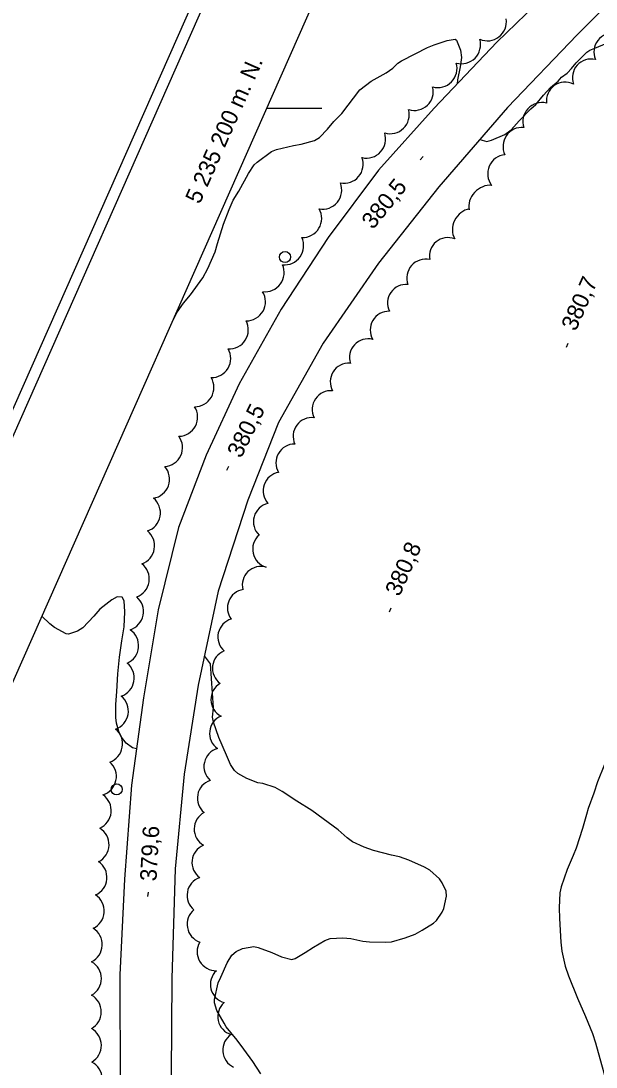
# Model space of a CAD drawing. Extents: x 287698 to 290158, y 5234163 to 5237182.
# Drawn here: x 287861.9 to 287966.3, y 5235026.1 to 5235215.8 of the extents above; entities that cross this region are included whole.
import ezdxf

# ---------------------------------------------------------------- set-up
doc = ezdxf.new("R2010")
doc.units = 0
for name, color, linetype in [('Niveau 1', 7, 'Continuous'), ('Niveau 21', 7, 'Continuous'), ('Niveau 3', 7, 'Continuous'), ('Niveau 36', 7, 'Continuous'), ('Niveau 44', 7, 'Continuous'), ('Niveau 60', 7, 'Continuous'), ('Niveau 61', 7, 'Continuous')]:
    doc.layers.add(name, color=color, linetype=linetype)

msp = doc.modelspace()

# ---------------------------------------------------------------- linework, layer by layer
at = {"layer": 'Niveau 1'}
for points in [[(287961.09, 5235206.38), (287961.8, 5235207.18), (287962.68, 5235208.2), (287964.56, 5235210.16), (287965.13, 5235210.5), (287966.33, 5235211.02), (287967.91, 5235211.63), (287968.71, 5235211.77), (287970.02, 5235211.62), (287970.46, 5235211.38), (287972.83, 5235210.39), (287973.51, 5235210.27), (287975.26, 5235210.11), (287976.65, 5235210.07), (287978.01, 5235210.23), (287978.65, 5235210.44), (287979.88, 5235211.18), (287980.77, 5235212.11), (287981.78, 5235213.42), (287982.89, 5235214.53), (287984.12, 5235215.51), (287985.37, 5235216.29)], [(287923.39, 5235203.33), (287925.45, 5235204.88), (287928.18, 5235206.41), (287929.39, 5235207.23), (287930.27, 5235208.17), (287930.98, 5235208.56), (287933.43, 5235209.83), (287935.68, 5235211), (287936.89, 5235211.45), (287939.26, 5235212.26), (287940.73, 5235212.51), (287940.96, 5235212.31), (287941.65, 5235210.53), (287941.83, 5235209.16), (287941.63, 5235207.5), (287941.12, 5235205.1), (287941.07, 5235204.39)], [(287945.18, 5235194.33), (287946.44, 5235193.96), (287947.32, 5235194.17), (287949.74, 5235195.22), (287950.84, 5235196.07), (287952.32, 5235197.67), (287954.44, 5235199.85), (287955.34, 5235200.63), (287956.7, 5235202.35), (287958, 5235203.75), (287959.41, 5235204.87), (287960.01, 5235205.6), (287960.99, 5235206.34), (287961.09, 5235206.38)], [(287889.36, 5235161.27), (287890.27, 5235162.99), (287891.42, 5235164.62), (287892.71, 5235166.14), (287894.93, 5235169.22), (287895.83, 5235170.92), (287897.15, 5235173.96), (287897.57, 5235175.45), (287898.68, 5235178.95), (287899.68, 5235181.62), (287900.44, 5235183.28), (287901.43, 5235184.97), (287903.22, 5235188.15), (287904.22, 5235189.71), (287904.78, 5235190.2), (287907.41, 5235192.12), (287908.27, 5235192.48), (287911.37, 5235193.22), (287912.78, 5235193.46), (287915.19, 5235194.12), (287916.07, 5235194.69), (287917.53, 5235196.18), (287918.7, 5235197.56), (287920.16, 5235199.05), (287923.39, 5235203.33)], [(287882.9, 5235083.81), (287882.19, 5235083.98), (287881.02, 5235084.83), (287880.16, 5235085.97), (287879.67, 5235086.97), (287879.24, 5235088.46), (287879.12, 5235089.49), (287879.13, 5235091.85), (287879.34, 5235094.2), (287879.51, 5235097.45), (287879.79, 5235100.42), (287880.24, 5235103.43), (287880.65, 5235105.97), (287880.79, 5235108.64), (287880.66, 5235110.65), (287880.28, 5235111.32), (287879.4, 5235111.39), (287878.43, 5235110.83), (287876.25, 5235109.12), (287875.13, 5235107.86), (287873.16, 5235105.78), (287872.19, 5235105.13), (287870.56, 5235104.63), (287870.15, 5235104.68), (287868.02, 5235105.83), (287867.14, 5235106.49), (287865.73, 5235107.89)], [(287896.29, 5235099.21), (287895.23, 5235100.7)], [(287905.43, 5235024.87), (287903.98, 5235027.14), (287902.39, 5235029.38), (287901.13, 5235030.98), (287899.17, 5235033.41), (287898.79, 5235034.11), (287897.49, 5235036.38), (287897.07, 5235037.74), (287897.07, 5235038.37), (287897.73, 5235041.37), (287898.16, 5235042.42), (287899.33, 5235045.04), (287900.19, 5235046.44), (287900.95, 5235047.1), (287902.09, 5235047.61), (287904.17, 5235047.97), (287904.99, 5235047.81), (287907.44, 5235046.9), (287909.2, 5235046.13), (287911.07, 5235045.64), (287911.69, 5235045.81), (287913.51, 5235046.87), (287914.98, 5235047.87), (287917.06, 5235049.06), (287918.01, 5235049.43), (287920.31, 5235049.57), (287921.78, 5235049.44), (287923.95, 5235048.97), (287925.18, 5235048.84), (287928.12, 5235048.74), (287929.13, 5235048.84), (287931.63, 5235049.56), (287933.47, 5235050.21), (287934.7, 5235050.92), (287936.77, 5235052.2), (287937.3, 5235052.7), (287938.36, 5235054.19), (287938.65, 5235054.85), (287939.14, 5235057.14), (287939.04, 5235058.01), (287938.37, 5235059.54), (287937.87, 5235060.26), (287936.12, 5235061.85), (287935.11, 5235062.35), (287932.31, 5235063.62), (287930.6, 5235064.27), (287929.13, 5235064.56), (287925.91, 5235065.36), (287924.18, 5235065.99), (287922.1, 5235066.95), (287921.09, 5235067.68), (287919.46, 5235069.11), (287916.74, 5235071.15), (287914.7, 5235072.64), (287912, 5235074.35), (287909.34, 5235076.11), (287908.07, 5235076.81), (287905.82, 5235077.54), (287904.93, 5235077.67), (287902.89, 5235078.43), (287901.25, 5235079.33), (287900.64, 5235079.88), (287899.95, 5235080.98), (287899.22, 5235082.68), (287897.83, 5235085.89), (287896.83, 5235088.66), (287896.67, 5235089.55), (287896.86, 5235091.27), (287896.29, 5235099.21)], [(287968.92, 5235083.81), (287967.82, 5235080.98), (287966.55, 5235077.83), (287965.83, 5235075.8), (287964.83, 5235073.01), (287964.55, 5235071.93), (287963.82, 5235069.36), (287962.66, 5235065.82), (287962.11, 5235064.51), (287961.03, 5235061.94), (287959.93, 5235058.83), (287959.68, 5235057.74), (287959.58, 5235054.98), (287959.64, 5235053.05), (287959.85, 5235048.74), (287960.04, 5235047.14), (287960.64, 5235044.41), (287961.23, 5235042.67), (287962.9, 5235038.63), (287964.35, 5235035.27), (287965.64, 5235032.22), (287966.17, 5235030.5), (287967.23, 5235026.56), (287967.82, 5235024.63)]]:
    msp.add_lwpolyline(points, dxfattribs=at)
at = {"layer": 'Niveau 21'}
for points in [[(287960.54, 5235223.89), (287948.27, 5235211.98), (287936.91, 5235200), (287926.77, 5235188.73), (287917.67, 5235176.56), (287909.15, 5235163.57), (287901.5, 5235150.02), (287895.52, 5235137.05), (287890.49, 5235123.93), (287886.81, 5235109.03), (287884.15, 5235093.08), (287882.01, 5235077.24), (287880.7, 5235060.21), (287879.89, 5235042.85), (287879.9, 5235022.89)], [(287973.66, 5235224.14), (287962.81, 5235213.28), (287950.21, 5235200.11), (287937.72, 5235185.75), (287926.82, 5235171.9), (287916.78, 5235157.38), (287908.67, 5235142.98), (287903.09, 5235128.92), (287897.72, 5235112.43), (287894.1, 5235095.39), (287891.54, 5235079.22), (287889.92, 5235062.04), (287889.3, 5235042.17), (287889.19, 5235024.7)]]:
    msp.add_lwpolyline(points, dxfattribs=at)
at = {"layer": 'Niveau 3'}
for p, q in [((287934.34, 5235190.64), (287934.87, 5235191.24)), ((287960.9, 5235156.67), (287961.22, 5235157.4)), ((287899.29, 5235134.36), (287899.65, 5235135.07)), ((287928.76, 5235108.67), (287929.08, 5235109.4)), ((287884.96, 5235057.07), (287885.04, 5235057.86))]:
    msp.add_line(p, q, dxfattribs=at)
at = {"layer": 'Niveau 36'}
for centre in [(287909.84, 5235173), (287879.29, 5235076.46)]:
    msp.add_ellipse(centre, major_axis=(0.918, 0.397), ratio=0.999992, dxfattribs=at)
at = {"layer": 'Niveau 44'}
for centre, radius, start, end in [((287969.29, 5235210.18), 3.43, 81.0672, 203.1327), ((287906.21, 5235170.17), 3.47, 262.8725, 24.5589), ((287911.58, 5235135.7), 3.39, 89.4113, 211.051), ((287909.26, 5235130.6), 3.4, 99.9108, 221.8182), ((287907.53, 5235125), 3.43, 103.7391, 225.4484), ((287880.68, 5235108.72), 3.48, 287.9348, 49.6673), ((287879.79, 5235102.54), 3.48, 293.9894, 55.6217), ((287897.32, 5235074.87), 3.39, 108.4347, 230.1596), ((287895.47, 5235052.01), 3.4, 129.3393, 251.2014), ((287901.04, 5235035.28), 3.4, 131.6265, 253.3054), ((287901.92, 5235029.2), 3.39, 123.2855, 245.2301)]:
    msp.add_arc(centre, radius, start, end, dxfattribs=at)
for centre, major_axis, ratio, start_param, end_param in [((287946.54, 5235215.67), (2.13, -2.74), 0.997359, 5.214494, 7.337832), ((287941.84, 5235211.51), (0.85, 3.36), 0.999995, 3.112765, 5.245563), ((287937.56, 5235207.2), (1.82, -2.96), 0.99993, 5.458427, 7.585615), ((287965.38, 5235205.49), (-2.56, 2.27), 0.997541, 5.215682, 7.34399), ((287933.26, 5235203.04), (2.41, -2.52), 0.987689, 5.224843, 7.333472), ((287960.67, 5235201.28), (-2, 2.79), 0.997308, 5.214641, 7.340106), ((287956.45, 5235197.54), (-2.22, 2.67), 0.999766, 5.352861, 7.474057), ((287928.91, 5235198.83), (2.42, -2.49), 0.999995, 5.220528, 7.344956), ((287952.8, 5235193.06), (-2.81, 1.96), 0.999994, 5.218343, 7.349954), ((287924.61, 5235194.41), (2.56, -2.35), 0.999805, 5.219379, 7.343613), ((287920.54, 5235189.84), (2.65, -2.25), 0.996603, 5.220555, 7.339299), ((287950.08, 5235188.1), (-3.09, 1.59), 0.999145, 5.287939, 7.408584), ((287916.64, 5235185.15), (2.69, -2.2), 0.999978, 5.217526, 7.344931), ((287946.22, 5235182.96), (-2.41, -2.41), 0.780294, 3.684682, 5.841223), ((287913.01, 5235180), (2.98, -1.79), 0.998246, 5.217189, 7.345404), ((287943.14, 5235178.4), (-1.51, -3.06), 0.827343, 3.634476, 5.790302), ((287909.75, 5235175.05), (2.73, -2.14), 0.998327, 5.26663, 7.389942), ((287939.42, 5235173.12), (-2.14, 2.65), 0.993186, 5.241355, 7.350663), ((287935.38, 5235169.17), (-2.54, 2.34), 0.996123, 5.248944, 7.372297), ((287931.79, 5235164.65), (-2.77, 1.93), 0.999794, 5.217466, 7.347419), ((287902.82, 5235164.9), (3.02, -1.71), 0.999913, 5.217578, 7.349096), ((287928.68, 5235159.77), (-2.84, 1.87), 0.998452, 5.270872, 7.396702), ((287899.71, 5235159.8), (2.83, -2.01), 0.998327, 5.269867, 7.38856), ((287924.88, 5235154.81), (-2.29, -2.46), 0.99425, 3.63275, 5.792028), ((287896.51, 5235154.6), (2.87, -1.95), 0.999002, 5.284967, 7.407703), ((287921.39, 5235150.41), (-1.53, -3), 0.993471, 3.547763, 5.6993), ((287893.45, 5235149.34), (2.92, -1.9), 0.998853, 5.279529, 7.400104), ((287918.16, 5235145.37), (-2.6, 2.18), 0.999584, 5.319139, 7.442072), ((287890.51, 5235143.97), (3, -1.75), 0.998339, 5.263769, 7.389266), ((287914.7, 5235140.5), (-2.74, 2.01), 0.999994, 5.220008, 7.344785), ((287887.78, 5235138.46), (-0.34, 3.45), 0.999995, 3.116028, 5.243805), ((287885.41, 5235132.71), (3.27, -1.19), 0.999995, 5.222754, 7.348844), ((287883.77, 5235126.61), (3.41, -0.61), 0.998234, 5.215778, 7.343429), ((287882.7, 5235120.64), (3.41, -0.66), 0.995271, 5.243704, 7.367516), ((287907.3, 5235120), (0.71, -3.28), 0.99484, 3.632874, 5.791904), ((287881.73, 5235114.63), (3.34, -0.97), 0.999767, 5.34813, 7.474389), ((287905.43, 5235113.55), (-2.36, -2.39), 0.993616, 3.633508, 5.741075), ((287902.75, 5235109.42), (-2.73, -1.97), 0.991445, 4.250168, 6.318294), ((287901.04, 5235104.11), (-3.23, 1.03), 0.999483, 5.303765, 7.43349), ((287900.07, 5235098.44), (-3.34, 0.64), 0.999106, 5.291609, 7.412703), ((287879.01, 5235096.66), (-1.21, 3.25), 0.999995, 3.116308, 5.244042), ((287899.8, 5235092.77), (-3.4, -0.08), 0.999858, 5.22327, 7.347758), ((287877.95, 5235090.68), (3.42, -0.6), 0.999653, 5.218537, 7.34566), ((287899.55, 5235086.64), (-3.38, 0.43), 0.993628, 5.238706, 7.355882), ((287876.89, 5235084.71), (3.33, -0.98), 0.99969, 5.331662, 7.45653), ((287898.52, 5235080.62), (-3.32, 0.74), 0.999859, 5.218028, 7.342654), ((287875.76, 5235078.79), (3.26, -1.22), 0.999833, 5.375652, 7.499684), ((287874.84, 5235072.62), (-2.83, 2), 0.999984, 2.597963, 4.721814), ((287896.75, 5235069.27), (-3.37, 0.41), 0.999585, 5.321901, 7.443954), ((287874.44, 5235066.46), (3.45, -0.44), 0.999507, 5.311251, 7.437123), ((287896.32, 5235063.22), (-3.29, 0.75), 0.999674, 5.32812, 7.45741), ((287874.06, 5235060.5), (-1.48, 3.14), 0.999995, 3.118172, 5.243481), ((287895.46, 5235057.26), (1.18, -3.18), 0.999994, 3.120812, 5.242905), ((287873.55, 5235054.43), (3.36, -0.9), 0.999886, 5.410597, 7.533189), ((287873.2, 5235048.32), (3.47, -0.16), 0.999951, 5.218777, 7.350303), ((287897.32, 5235047.03), (-2.97, -1.73), 0.999978, 5.218372, 7.346608), ((287873.03, 5235042.18), (3.49, 0.02), 0.996878, 5.218013, 7.337157), ((287899.69, 5235041.09), (2.36, -2.45), 0.999994, 3.119864, 5.243864), ((287873.02, 5235036.13), (3.48, -0.02), 0.998609, 5.221131, 7.343277), ((287873.04, 5235030.04), (3.48, 0.06), 0.998609, 5.218415, 7.340662), ((287873.19, 5235023.94), (3.48, -0.01), 0.997719, 5.261171, 7.381978)]:
    msp.add_ellipse(centre, major_axis=major_axis, ratio=ratio, start_param=start_param, end_param=end_param, dxfattribs=at)
at = {"layer": 'Niveau 60'}
for points in [[(289088.15, 5234163.34), (287698.12, 5234778.71), (288762.01, 5237181.96), (290152.07, 5236566.6), (289088.15, 5234163.34)], [(289087.13, 5234165.98), (287700.76, 5234779.73), (288763.06, 5237179.33), (290149.43, 5236565.58), (289087.13, 5234165.98)]]:
    msp.add_lwpolyline(points, dxfattribs=at)
msp.add_lwpolyline([(289077.96, 5234189.73), (287724.51, 5234788.9), (288562.53, 5236681.9), (289915.99, 5236082.74)], close=True, dxfattribs=at)
at = {"layer": 'Niveau 61'}
msp.add_line((287906.5, 5235200), (287916.5, 5235200), dxfattribs=at)

# ---------------------------------------------------------------- texts
at = {"layer": 'Niveau 3'}
for s, rotation, p in [('380,5', 50.945, (287925.79, 5235177.86)), ('380,7', 66.1217, (287962.56, 5235159.4)), ('380,5', 63.81, (287901.86, 5235136.38)), ('380,8', 66.1217, (287930.6, 5235111.3)), ('379,6', 86.8757, (287886.51, 5235059.76))]:
    msp.add_text(s, height=3, rotation=rotation, dxfattribs=at).set_placement(p)
at = {"layer": 'Niveau 61'}
msp.add_text('5 235 200 m. N.', height=3, rotation=66.1213, dxfattribs=at).set_placement((287894.36, 5235182.46))

doc.saveas('drawing.dxf')
